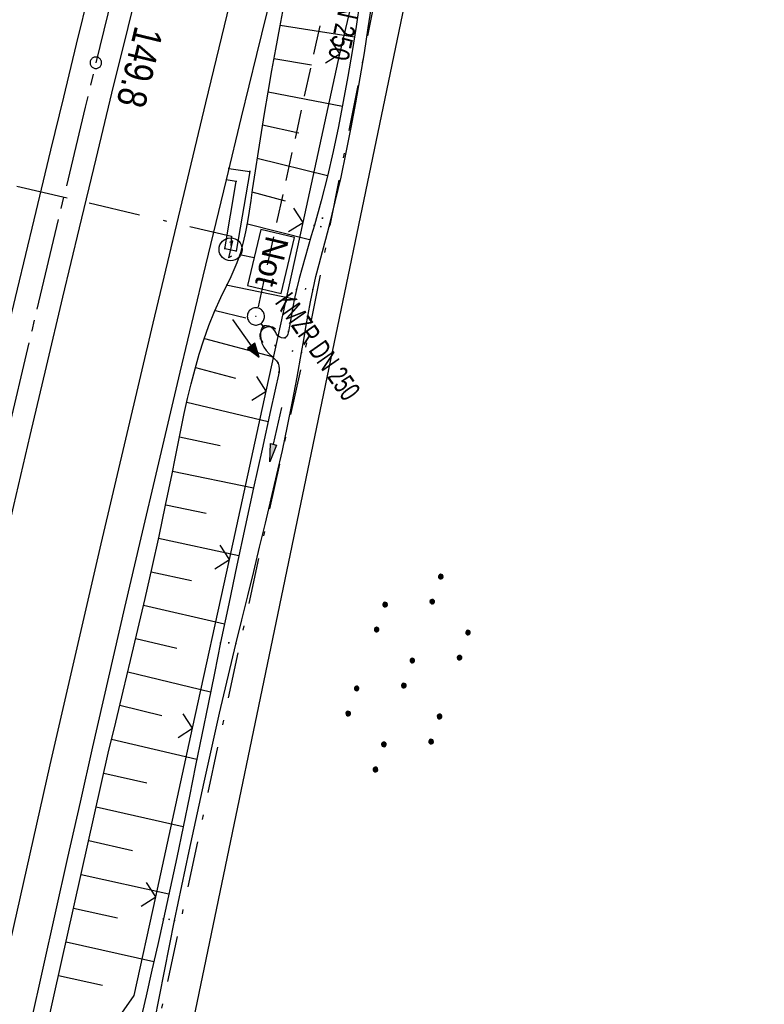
# Model space of a CAD drawing. Extents: x 510526 to 513920, y 467229 to 478797.
# Tile 321 of 467: x 512108 to 512172, y 475235 to 475321. Entities that reach past the tile are written whole.
import ezdxf

# ---------------------------------------------------------------- set-up
doc = ezdxf.new("R2010")
doc.units = 0
doc.header["$LTSCALE"] = 10
doc.header["$MEASUREMENT"] = 0
for name, pattern in [('ACAD_ISO16W100', [73, 15, -6.5, 15, -6.5, 15, -7, 1, -7]), ('ACHSE', [5.5, 4, -0.5, 0.5, -0.5]), ('AUSGEZOGEN', [0]), ('LT00', [0]), ('LT08', [0.42, 0.2, -0.1, 0.02, -0.1]), ('STRICHLINIE2', [0.375, 0.25, -0.125])]:
    doc.linetypes.add(name, pattern=pattern)
doc.layers.get('0').update_dxf_attribs({"linetype": 'LT00'})
for name, color, linetype in [('-AX-020', 250, 'ACHSE'), ('-Halt-Pfeil', 4, 'LT00'), ('-Haltung', 182, 'STRICHLINIE2'), ('-Haltungsbeschriftung', 182, 'LT00'), ('-ST-20-1', 250, 'LT00'), ('BAB-KABEL', 220, 'ACAD_ISO16W100'), ('BAB-NS_SYB', 221, 'Continuous'), ('BAB-NS_TEXT', 221, 'Continuous'), ('DFK_AB_L', 21, 'LT00'), ('DFK_NUTZUNG', 250, 'LT00'), ('PFEIL', 140, 'AUSGEZOGEN'), ('STROM_UNTER', 80, 'LT08'), ('V90_AFBR_BAB', 250, 'LT00'), ('V90_BOESCH', 250, 'LT00'), ('V90_BOSCHUNG', 250, 'LT00'), ('V90_GEHWEG', 250, 'LT00'), ('V90_GRABEN', 250, 'LT00'), ('V90_KA_PRUF', 182, 'LT00'), ('V90_LD_MARK', 250, 'LT00'), ('V90_PK_GR', 1, 'LT00'), ('V90_UK_DURCH', 182, 'LT00'), ('V90_ZAUN', 40, 'LT00')]:
    doc.layers.add(name, color=color, linetype=linetype)
doc.styles.add('Beschrift', font='ARIAL.TTF')
doc.styles.add('Haltungsbeschriftung', font='ARIAL.TTF', dxfattribs={"width": 0.75})

# ---------------------------------------------------------------- blocks, each defined once
blk = doc.blocks.new('SYMB0002')
at = {"color": 0, "linetype": 'ByBlock'}
for points in [[(-0.031395, 0.499013), (-0.093691, 0.491144), (-0.154509, 0.475528), (-0.21289, 0.452414), (-0.267913, 0.422164), (-0.318712, 0.385257), (-0.364484, 0.342274), (-0.404509, 0.293893), (-0.438154, 0.240877), (-0.464888, 0.184062), (-0.484292, 0.124345), (-0.496058, 0.062667), (-0.5, 0)], [(-0.5, 0), (-0.496058, -0.062667), (-0.484292, -0.124345), (-0.464888, -0.184062), (-0.438154, -0.240877), (-0.404509, -0.293893), (-0.364485, -0.342274), (-0.318712, -0.385257), (-0.267914, -0.422164), (-0.21289, -0.452414), (-0.154509, -0.475529), (-0.093691, -0.491144), (-0.031395, -0.499014), (0.031395, -0.499014)], [(0.5, 0), (0.496057, 0.062667), (0.484292, 0.124345), (0.464888, 0.184062), (0.438153, 0.240877), (0.404509, 0.293893), (0.364484, 0.342274), (0.318712, 0.385257), (0.267913, 0.422164), (0.21289, 0.452414), (0.154509, 0.475528), (0.093691, 0.491144), (0.031395, 0.499013), (-0.031395, 0.499013)], [(0.031395, -0.499014), (0.093691, -0.491144), (0.154509, -0.475529), (0.21289, -0.452414), (0.267914, -0.422164), (0.318712, -0.385257), (0.364485, -0.342274), (0.404509, -0.293893), (0.438154, -0.240877), (0.464889, -0.184062), (0.484292, -0.124345), (0.496058, -0.062667), (0.5, 0)]]:
    blk.add_lwpolyline(points, dxfattribs=at)
blk = doc.blocks.new('SYMB0011')
at = {"color": 0, "linetype": 'ByBlock'}
for p, q in [((0.5, 0), (-0.5, 0)), ((0, 0.5), (0, -0.5))]:
    blk.add_line(p, q, dxfattribs=at)
blk = doc.blocks.new('SYMB0003')
at = {"color": 0, "linetype": 'ByBlock'}
for p, q in [((-0.015712, 0), (0.010166, 0.012015)), ((0, -0.021257), (-0.015712, 0)), ((0.010166, 0.012015), (0, -0.021257))]:
    blk.add_line(p, q, dxfattribs=at)
for points in [[(-0.031395, 0.499013), (-0.093691, 0.491144), (-0.154509, 0.475528), (-0.21289, 0.452414), (-0.267913, 0.422164), (-0.318712, 0.385257), (-0.364484, 0.342274), (-0.404509, 0.293893), (-0.438154, 0.240877), (-0.464888, 0.184062), (-0.484292, 0.124345), (-0.496058, 0.062667), (-0.5, 0)], [(-0.5, 0), (-0.496058, -0.062667), (-0.484292, -0.124345), (-0.464888, -0.184062), (-0.438154, -0.240877), (-0.404509, -0.293893), (-0.364485, -0.342274), (-0.318712, -0.385257), (-0.267914, -0.422164), (-0.21289, -0.452414), (-0.154509, -0.475529), (-0.093691, -0.491144), (-0.031395, -0.499014), (0.031395, -0.499014)], [(0.5, 0), (0.496057, 0.062667), (0.484292, 0.124345), (0.464888, 0.184062), (0.438153, 0.240877), (0.404509, 0.293893), (0.364484, 0.342274), (0.318712, 0.385257), (0.267913, 0.422164), (0.21289, 0.452414), (0.154509, 0.475528), (0.093691, 0.491144), (0.031395, 0.499013), (-0.031395, 0.499013)], [(0.031395, -0.499014), (0.093691, -0.491144), (0.154509, -0.475529), (0.21289, -0.452414), (0.267914, -0.422164), (0.318712, -0.385257), (0.364485, -0.342274), (0.404509, -0.293893), (0.438154, -0.240877), (0.464889, -0.184062), (0.484292, -0.124345), (0.496058, -0.062667), (0.5, 0)]]:
    blk.add_lwpolyline(points, dxfattribs=at)
blk = doc.blocks.new('SYMB1107')
at = {"color": 0, "linetype": 'ByBlock'}
for points in [[(-0.2, 0), (-0.196157, 0.039018), (-0.184776, 0.076537), (-0.166294, 0.111114), (-0.141421, 0.141421), (-0.111114, 0.166294), (-0.076537, 0.184776), (-0.039018, 0.196157), (0, 0.2)], [(0, 0.2), (0.039018, 0.196157), (0.076537, 0.184776), (0.111114, 0.166294), (0.141421, 0.141421), (0.166294, 0.111114), (0.184776, 0.076537), (0.196157, 0.039018), (0.2, 0)]]:
    blk.add_lwpolyline(points, dxfattribs=at)
blk = doc.blocks.new('SYMB0024')
at = {"color": 0, "linetype": 'ByBlock'}
for p, q in [((-0.5, 0.5), (0, 0)), ((0, 0), (0.5, 0.5))]:
    blk.add_line(p, q, dxfattribs=at)
blk = doc.blocks.new('NS-SYMB')
at = {"layer": 'BAB-NS_SYB'}
for p, q in [((0.179, 0.071), (0.25, 0)), ((-0.25, 0), (0.25, 0)), ((-0.25, 0), (-0.179, -0.071))]:
    blk.add_line(p, q, dxfattribs=at)
blk.add_circle((0, 0), 0.325, dxfattribs=at)
blk = doc.blocks.new('Pfreil3')
at = {"layer": 'PFEIL'}
blk.add_hatch(color=256, dxfattribs=at).paths.add_polyline_path([(-1.549, 0.273), (-1.549, -0.273), (0, 0)])
for p, q in [((-1.549, 0), (-4.831, 0)), ((-1.549, -0.273), (-1.549, 0.273)), ((-1.549, 0.273), (0, 0)), ((0, 0), (-1.549, -0.273))]:
    blk.add_line(p, q, dxfattribs=at)
blk = doc.blocks.new('SYMB7110')
at = {"color": 0, "linetype": 'ByBlock'}
for p, q in [((-0.515, 0.392919), (-0.515, 0.367081)), ((-0.51, 0.362895), (-0.51, 0.397105)), ((-0.505, 0.399164), (-0.505, 0.360836)), ((-0.5, 0.360204), (-0.5, 0.399796)), ((-0.495, 0.399164), (-0.495, 0.360836)), ((-0.49, 0.362895), (-0.49, 0.397105)), ((-0.485, 0.392919), (-0.485, 0.367081)), ((-0.48, 0.379874), (-0.48, 0.380145)), ((-0.285, 0.392919), (-0.285, 0.367081)), ((-0.28, 0.362895), (-0.28, 0.397105)), ((-0.275, 0.399164), (-0.275, 0.360836)), ((-0.27, 0.360204), (-0.27, 0.399796)), ((-0.265, 0.399164), (-0.265, 0.360836)), ((-0.26, 0.362895), (-0.26, 0.397105)), ((-0.255, 0.392919), (-0.255, 0.367081)), ((-0.25, 0.379874), (-0.25, 0.380146)), ((0.255, 0.392919), (0.255, 0.367081)), ((0.26, 0.362895), (0.26, 0.397105)), ((0.265, 0.399164), (0.265, 0.360836)), ((0.27, 0.360204), (0.27, 0.399796)), ((0.275, 0.399164), (0.275, 0.360836)), ((0.28, 0.362895), (0.28, 0.397105)), ((0.285, 0.392919), (0.285, 0.367081)), ((0.29, 0.379874), (0.29, 0.380145)), ((0.485, 0.392919), (0.485, 0.367081)), ((0.49, 0.362895), (0.49, 0.397105)), ((0.495, 0.399164), (0.495, 0.360836)), ((0.5, 0.360204), (0.5, 0.399796)), ((0.505, 0.399164), (0.505, 0.360836)), ((0.51, 0.362895), (0.51, 0.397105)), ((0.515, 0.392919), (0.515, 0.367081)), ((0.52, 0.379874), (0.52, 0.380146)), ((-0.9, 0.012919), (-0.9, -0.012919)), ((-0.895, -0.017106), (-0.895, 0.017105)), ((-0.89, 0.019164), (-0.89, -0.019164)), ((-0.885, -0.019797), (-0.885, 0.019796)), ((-0.88, 0.019164), (-0.88, -0.019164)), ((-0.875, -0.017106), (-0.875, 0.017105)), ((-0.87, 0.012919), (-0.87, -0.012919)), ((-0.865, -0.000126), (-0.865, 0.000145)), ((-0.67, 0.012919), (-0.67, -0.012919)), ((-0.665, -0.017106), (-0.665, 0.017105)), ((-0.66, 0.019164), (-0.66, -0.019164)), ((-0.655, -0.019797), (-0.655, 0.019796)), ((-0.65, 0.019164), (-0.65, -0.019164)), ((-0.645, -0.017106), (-0.645, 0.017105)), ((-0.64, 0.012919), (-0.64, -0.012919)), ((-0.635, -0.000126), (-0.635, 0.000145)), ((-0.13, 0.012919), (-0.13, -0.012919)), ((-0.125, -0.017105), (-0.125, 0.017105)), ((-0.12, 0.019164), (-0.12, -0.019164)), ((-0.115, -0.019796), (-0.115, 0.019796)), ((-0.11, 0.019164), (-0.11, -0.019164)), ((-0.105, -0.017105), (-0.105, 0.017105)), ((-0.1, 0.012919), (-0.1, -0.012919)), ((-0.095, -0.000126), (-0.095, 0.000146)), ((0.1, 0.012919), (0.1, -0.012919)), ((0.105, -0.017105), (0.105, 0.017105)), ((0.11, 0.019164), (0.11, -0.019164)), ((0.115, -0.019796), (0.115, 0.019796)), ((0.12, 0.019164), (0.12, -0.019164)), ((0.125, -0.017105), (0.125, 0.017105)), ((0.13, 0.012919), (0.13, -0.012919)), ((0.135, -0.000126), (0.135, 0.000146)), ((0.64, 0.012919), (0.64, -0.012919)), ((0.645, -0.017105), (0.645, 0.017105)), ((0.65, 0.019164), (0.65, -0.019164)), ((0.655, -0.019796), (0.655, 0.019796)), ((0.66, 0.019164), (0.66, -0.019164)), ((0.665, -0.017105), (0.665, 0.017105)), ((0.67, 0.012919), (0.67, -0.012919)), ((0.675, -0.000126), (0.675, 0.000146)), ((0.87, 0.012919), (0.87, -0.012919)), ((0.875, -0.017105), (0.875, 0.017105)), ((0.88, 0.019164), (0.88, -0.019164)), ((0.885, -0.019796), (0.885, 0.019796)), ((0.89, 0.019164), (0.89, -0.019164)), ((0.895, -0.017105), (0.895, 0.017105)), ((0.9, 0.012919), (0.9, -0.012919)), ((0.905, -0.000126), (0.905, 0.000146)), ((-0.515, -0.367081), (-0.515, -0.392919)), ((-0.51, -0.397105), (-0.51, -0.362895)), ((-0.505, -0.360836), (-0.505, -0.399164)), ((-0.5, -0.399796), (-0.5, -0.360204)), ((-0.495, -0.360836), (-0.495, -0.399164)), ((-0.49, -0.397106), (-0.49, -0.362895)), ((-0.485, -0.367081), (-0.485, -0.392919)), ((-0.48, -0.380126), (-0.48, -0.379855)), ((-0.285, -0.367081), (-0.285, -0.392919)), ((-0.28, -0.397105), (-0.28, -0.362895)), ((-0.275, -0.360836), (-0.275, -0.399164)), ((-0.27, -0.399796), (-0.27, -0.360204)), ((-0.265, -0.360836), (-0.265, -0.399164)), ((-0.26, -0.397105), (-0.26, -0.362895)), ((-0.255, -0.367081), (-0.255, -0.392919)), ((-0.25, -0.380126), (-0.25, -0.379855)), ((0.255, -0.367081), (0.255, -0.392919)), ((0.26, -0.397105), (0.26, -0.362895)), ((0.265, -0.360836), (0.265, -0.399164)), ((0.27, -0.399796), (0.27, -0.360204)), ((0.275, -0.360836), (0.275, -0.399164)), ((0.28, -0.397105), (0.28, -0.362895)), ((0.285, -0.367081), (0.285, -0.392919)), ((0.29, -0.380126), (0.29, -0.379855)), ((0.485, -0.367081), (0.485, -0.392919)), ((0.49, -0.397105), (0.49, -0.362895)), ((0.495, -0.360836), (0.495, -0.399164)), ((0.5, -0.399796), (0.5, -0.360204)), ((0.505, -0.360836), (0.505, -0.399164)), ((0.51, -0.397105), (0.51, -0.362895)), ((0.515, -0.367081), (0.515, -0.392919)), ((0.52, -0.380126), (0.52, -0.379855))]:
    blk.add_line(p, q, dxfattribs=at)
for points in [[(-0.48, 0.38), (-0.481981, 0.388678), (-0.48753, 0.395637), (-0.49555, 0.399499), (-0.50445, 0.399499), (-0.51247, 0.395637), (-0.518019, 0.388678), (-0.52, 0.38), (-0.518019, 0.371322), (-0.51247, 0.364363), (-0.50445, 0.360501), (-0.49555, 0.360501), (-0.48753, 0.364363), (-0.481981, 0.371322), (-0.48, 0.38)], [(-0.25, 0.38), (-0.251981, 0.388678), (-0.25753, 0.395637), (-0.26555, 0.399499), (-0.27445, 0.399499), (-0.28247, 0.395637), (-0.288019, 0.388678), (-0.29, 0.38), (-0.288019, 0.371322), (-0.28247, 0.364363), (-0.27445, 0.360501), (-0.26555, 0.360501), (-0.25753, 0.364363), (-0.251981, 0.371322), (-0.25, 0.38)], [(0.29, 0.38), (0.288019, 0.388678), (0.28247, 0.395637), (0.27445, 0.399499), (0.26555, 0.399499), (0.25753, 0.395637), (0.251981, 0.388678), (0.25, 0.38), (0.251981, 0.371322), (0.25753, 0.364363), (0.26555, 0.360501), (0.27445, 0.360501), (0.28247, 0.364363), (0.288019, 0.371322), (0.29, 0.38)], [(0.52, 0.38), (0.518019, 0.388678), (0.51247, 0.395637), (0.50445, 0.399499), (0.495549, 0.399499), (0.48753, 0.395637), (0.481981, 0.388678), (0.48, 0.38), (0.481981, 0.371322), (0.48753, 0.364363), (0.495549, 0.360501), (0.50445, 0.360501), (0.51247, 0.364363), (0.518019, 0.371322), (0.52, 0.38)], [(-0.865, 0), (-0.866981, 0.008678), (-0.87253, 0.015637), (-0.88055, 0.019498), (-0.88945, 0.019498), (-0.89747, 0.015637), (-0.903019, 0.008678), (-0.905, 0)], [(-0.905, 0), (-0.903019, -0.008678), (-0.89747, -0.015637), (-0.88945, -0.019499), (-0.88055, -0.019499), (-0.87253, -0.015637), (-0.866981, -0.008678), (-0.865, 0)], [(-0.635, 0), (-0.636981, 0.008678), (-0.64253, 0.015637), (-0.65055, 0.019498), (-0.65945, 0.019498), (-0.66747, 0.015637), (-0.673019, 0.008678), (-0.675, 0)], [(-0.675, 0), (-0.673019, -0.008678), (-0.66747, -0.015637), (-0.65945, -0.019499), (-0.65055, -0.019499), (-0.64253, -0.015637), (-0.636981, -0.008678), (-0.635, 0)], [(-0.095, 0), (-0.096981, 0.008678), (-0.10253, 0.015637), (-0.11055, 0.019499), (-0.11945, 0.019499), (-0.12747, 0.015637), (-0.133019, 0.008678), (-0.135, 0)], [(-0.135, 0), (-0.133019, -0.008678), (-0.12747, -0.015637), (-0.11945, -0.019499), (-0.11055, -0.019499), (-0.10253, -0.015637), (-0.096981, -0.008678), (-0.095, 0)], [(0.135, 0), (0.133019, 0.008678), (0.12747, 0.015637), (0.11945, 0.019499), (0.11055, 0.019499), (0.10253, 0.015637), (0.096981, 0.008678), (0.095, 0)], [(0.095, 0), (0.096981, -0.008678), (0.10253, -0.015637), (0.11055, -0.019499), (0.11945, -0.019499), (0.12747, -0.015637), (0.133019, -0.008678), (0.135, 0)], [(0.675, 0), (0.673019, 0.008678), (0.66747, 0.015637), (0.65945, 0.019499), (0.65055, 0.019499), (0.64253, 0.015637), (0.636981, 0.008678), (0.635, 0)], [(0.635, 0), (0.636981, -0.008678), (0.64253, -0.015637), (0.65055, -0.019499), (0.65945, -0.019499), (0.66747, -0.015637), (0.673019, -0.008678), (0.675, 0)], [(0.905, 0), (0.903019, 0.008678), (0.89747, 0.015637), (0.88945, 0.019499), (0.88055, 0.019499), (0.87253, 0.015637), (0.866981, 0.008678), (0.865, 0)], [(0.865, 0), (0.866981, -0.008678), (0.87253, -0.015637), (0.88055, -0.019499), (0.88945, -0.019499), (0.89747, -0.015637), (0.903019, -0.008678), (0.905, 0)], [(-0.48, -0.38), (-0.481981, -0.371322), (-0.48753, -0.364363), (-0.49555, -0.360501), (-0.50445, -0.360501), (-0.51247, -0.364363), (-0.518019, -0.371322), (-0.52, -0.38), (-0.518019, -0.388678), (-0.51247, -0.395637), (-0.50445, -0.399499), (-0.49555, -0.399499), (-0.48753, -0.395637), (-0.481981, -0.388678), (-0.48, -0.38)], [(-0.25, -0.38), (-0.251981, -0.371322), (-0.25753, -0.364363), (-0.26555, -0.360501), (-0.27445, -0.360501), (-0.28247, -0.364363), (-0.288019, -0.371322), (-0.29, -0.38), (-0.288019, -0.388678), (-0.28247, -0.395637), (-0.27445, -0.399499), (-0.26555, -0.399499), (-0.25753, -0.395637), (-0.251981, -0.388678), (-0.25, -0.38)], [(0.29, -0.38), (0.288019, -0.371322), (0.28247, -0.364363), (0.27445, -0.360501), (0.26555, -0.360501), (0.25753, -0.364363), (0.251981, -0.371322), (0.25, -0.38), (0.251981, -0.388678), (0.25753, -0.395637), (0.26555, -0.399499), (0.27445, -0.399499), (0.28247, -0.395637), (0.288019, -0.388678), (0.29, -0.38)], [(0.52, -0.38), (0.518019, -0.371322), (0.51247, -0.364363), (0.50445, -0.360501), (0.495549, -0.360501), (0.48753, -0.364363), (0.481981, -0.371322), (0.48, -0.38), (0.481981, -0.388678), (0.48753, -0.395637), (0.495549, -0.399499), (0.50445, -0.399499), (0.51247, -0.395637), (0.518019, -0.388678), (0.52, -0.38)]]:
    blk.add_lwpolyline(points, dxfattribs=at)
blk = doc.blocks.new('SYMB0070')
at = {"color": 0, "linetype": 'ByBlock'}
for p, q in [((-0.5, 0), (0.2, 0)), ((0.5, 0), (0.2, 0.1)), ((0.2, 0.1), (0.2, 0)), ((0.468, 0), (0.21, 0.086)), ((0.21, 0.086), (0.21, -0.086)), ((0.21, -0.086), (0.468, 0)), ((0.22, -0.072), (0.437, 0)), ((0.23, -0.058), (0.405, 0)), ((0.24, -0.045), (0.374, 0)), ((0.342, 0), (0.25, 0.031)), ((0.25, 0.031), (0.25, -0.031)), ((0.25, -0.031), (0.342, 0)), ((0.26, -0.017), (0.31, 0)), ((0.27, -0.003), (0.279, 0))]:
    blk.add_line(p, q, dxfattribs=at)
for points in [[(0.2, 0), (0.2, -0.1), (0.5, 0)], [(0.437, 0), (0.22, 0.072), (0.22, -0.072)], [(0.405, 0), (0.23, 0.058), (0.23, -0.058)], [(0.374, 0), (0.24, 0.045), (0.24, -0.045)], [(0.31, 0), (0.26, 0.017), (0.26, -0.017)], [(0.279, 0), (0.27, 0.003), (0.27, -0.003)]]:
    blk.add_lwpolyline(points, dxfattribs=at)

msp = doc.modelspace()

# ---------------------------------------------------------------- linework, layer by layer
at = {"layer": '-AX-020', "ltscale": 0.2, "flags": 128}
msp.add_lwpolyline([(513881.716, 478796.972), (513877.87, 478787.354), (513870.367, 478768.801), (513862.788, 478750.278), (513855.137, 478731.786), (513847.411, 478713.324), (513839.611, 478694.893), (513831.738, 478676.494), (513823.791, 478658.127), (513815.771, 478639.791), (513807.678, 478621.487), (513799.512, 478603.216), (513791.272, 478584.978), (513782.96, 478566.773), (513774.576, 478548.601), (513766.118, 478530.463), (513757.588, 478512.359), (513748.986, 478494.289), (513740.312, 478476.254), (513731.565, 478458.253), (513722.747, 478440.287), (513713.857, 478422.357), (513704.896, 478404.463), (513695.863, 478386.605), (513686.758, 478368.782), (513677.583, 478350.997), (513668.336, 478333.248), (513659.019, 478315.536), (513649.63, 478297.862), (513640.172, 478280.225), (513630.643, 478262.626), (513621.043, 478245.066), (513611.374, 478227.544), (513601.634, 478210.061), (513591.825, 478192.617), (513586.745, 478183.647), (513576.83, 478166.262), (513566.848, 478148.917), (513556.8, 478131.609), (513546.688, 478114.338), (513536.514, 478097.104), (513526.28, 478079.906), (513515.988, 478062.743), (513505.638, 478045.613), (513495.234, 478028.517), (513484.778, 478011.453), (513474.27, 477994.421), (513463.712, 477977.419), (513453.108, 477960.447), (513442.457, 477943.503), (513431.762, 477926.587), (513421.026, 477909.698), (513410.248, 477892.835), (513399.432, 477875.997), (513388.579, 477859.182), (513377.691, 477842.39), (513366.769, 477825.62), (513355.815, 477808.871), (513344.831, 477792.142), (513333.819, 477775.431), (513322.78, 477758.738), (513311.715, 477742.062), (513300.628, 477725.401), (513289.519, 477708.754), (513278.389, 477692.121), (513267.242, 477675.5), (513256.078, 477658.891), (513244.899, 477642.291), (513233.706, 477625.7), (513222.502, 477609.117), (513211.288, 477592.542), (513200.066, 477575.971), (513188.837, 477559.405), (513177.603, 477542.843), (513166.366, 477526.282), (513154.797, 477509.239), (513142.496, 477491.114), (513130.197, 477472.988), (513117.902, 477454.859), (513105.613, 477436.726), (513093.333, 477418.587), (513081.064, 477400.44), (513068.808, 477382.285), (513056.567, 477364.119), (513044.344, 477345.942), (513032.141, 477327.752), (513019.958, 477309.547), (513007.8, 477291.325), (512995.668, 477273.087), (512983.565, 477254.83), (512971.492, 477236.552), (512959.452, 477218.253), (512947.447, 477199.931), (512935.479, 477181.584), (512923.551, 477163.212), (512911.665, 477144.812), (512899.822, 477126.385), (512888.026, 477107.927), (512876.279, 477089.439), (512864.582, 477070.918), (512852.939, 477052.364), (512841.352, 477033.775), (512829.822, 477015.15), (512818.352, 476996.488), (512806.945, 476977.787), (512795.603, 476959.048), (512789.644, 476949.141), (512778.405, 476930.339), (512767.236, 476911.496), (512756.135, 476892.613), (512745.103, 476873.688), (512734.14, 476854.724), (512723.246, 476835.72), (512712.422, 476816.676), (512701.668, 476797.593), (512690.983, 476778.471), (512680.369, 476759.309), (512669.824, 476740.11), (512659.35, 476720.871), (512648.946, 476701.595), (512638.612, 476682.281), (512628.349, 476662.929), (512618.157, 476643.54), (512608.036, 476624.113), (512597.985, 476604.65), (512588.006, 476585.15), (512578.098, 476565.614), (512568.261, 476546.042), (512558.497, 476526.434), (512548.803, 476506.791), (512539.182, 476487.112), (512529.632, 476467.399), (512520.155, 476447.65), (512510.749, 476427.867), (512501.416, 476408.05), (512492.156, 476388.199), (512482.968, 476368.314), (512473.852, 476348.396), (512464.81, 476328.445), (512455.84, 476308.46), (512446.944, 476288.443), (512438.12, 476268.394), (512429.37, 476248.313), (512420.694, 476228.2), (512412.09, 476208.055), (512403.561, 476187.879), (512395.105, 476167.672), (512386.723, 476147.434), (512378.415, 476127.166), (512370.181, 476106.867), (512362.021, 476086.539), (512353.936, 476066.181), (512345.925, 476045.794), (512337.988, 476025.377), (512330.127, 476004.932), (512322.339, 475984.458), (512314.627, 475963.955), (512306.989, 475943.425), (512299.427, 475922.867), (512291.94, 475902.281), (512284.528, 475881.669), (512277.191, 475861.029), (512269.93, 475840.362), (512262.744, 475819.67), (512255.634, 475798.951), (512248.599, 475778.206), (512241.641, 475757.436), (512234.758, 475736.641), (512227.951, 475715.82), (512221.221, 475694.975), (512214.566, 475674.105), (512207.988, 475653.211), (512201.487, 475632.294), (512200.128, 475627.887), (512194.281, 475608.791), (512188.5, 475589.674), (512182.785, 475570.538), (512177.137, 475551.381), (512171.56, 475532.204), (512166.053, 475513.007), (512160.618, 475493.788), (512155.257, 475474.55), (512149.971, 475455.29), (512148.09, 475448.361), (512142.908, 475429.074), (512137.804, 475409.765), (512132.778, 475390.436), (512127.829, 475371.088), (512122.957, 475351.719), (512118.163, 475332.332), (512113.447, 475312.925), (512108.808, 475293.499), (512104.247, 475274.055), (512099.765, 475254.593), (512095.36, 475235.113), (512091.033, 475215.616), (512086.785, 475196.101), (512082.614, 475176.57), (512078.522, 475157.022), (512074.508, 475137.458), (512070.573, 475117.878), (512066.716, 475098.282), (512063.238, 475080.246), (512059.532, 475060.621), (512055.901, 475040.983), (512052.344, 475021.33), (512048.857, 475001.665), (512045.438, 474981.988), (512042.084, 474962.3), (512038.794, 474942.602), (512035.562, 474922.893), (512032.388, 474903.175), (512029.269, 474883.449), (512026.201, 474863.714), (512023.183, 474843.972), (512020.21, 474824.222), (512017.282, 474804.467), (512014.394, 474784.705), (512011.544, 474764.937), (512008.73, 474745.165), (512005.949, 474725.388), (512003.198, 474705.607), (512000.474, 474685.821), (511997.775, 474666.033), (511995.098, 474646.242), (511992.439, 474626.448), (511989.798, 474606.651), (511987.169, 474586.854), (511984.552, 474567.054), (511981.943, 474547.253), (511979.34, 474527.452), (511976.744, 474507.689), (511975.127, 474495.377), (511973.477, 474482.815), (511971.825, 474470.254), (511970.169, 474457.693), (511968.506, 474445.133), (511966.835, 474432.574), (511965.154, 474420.016), (511963.46, 474407.46), (511961.752, 474394.906), (511960.027, 474382.355), (511958.283, 474369.806), (511956.518, 474357.259), (511954.73, 474344.717), (511952.918, 474332.177), (511951.078, 474319.642), (511949.209, 474307.111), (511947.309, 474294.584), (511945.376, 474282.063), (511943.407, 474269.547), (511941.4, 474257.038), (511939.355, 474244.534), (511937.267, 474232.038), (511935.137, 474219.549), (511932.96, 474207.067), (511930.736, 474194.594), (511928.462, 474182.131), (511926.136, 474169.676), (511923.757, 474157.232), (511921.321, 474144.799), (511918.829, 474132.377), (511916.276, 474119.967), (511913.661, 474107.57), (511910.982, 474095.187), (511908.238, 474082.818), (511905.425, 474070.464), (511902.544, 474058.127), (511899.59, 474045.806), (511896.562, 474033.504), (511893.47, 474021.261), (511890.29, 474008.997), (511887.033, 473996.753), (511883.699, 473984.53), (511880.287, 473972.328), (511876.798, 473960.148), (511873.233, 473947.991), (511869.591, 473935.856), (511865.873, 473923.745), (511862.077, 473911.656), (511858.206, 473899.593), (511854.259, 473887.554), (511850.236, 473875.54), (511846.136, 473863.552), (511841.962, 473851.59), (511837.711, 473839.654), (511833.386, 473827.746), (511828.985, 473815.865), (511824.51, 473804.012), (511819.96, 473792.188), (511815.335, 473780.392), (511810.636, 473768.626), (511805.863, 473756.89), (511801.015, 473745.185), (511796.094, 473733.51), (511791.099, 473721.866), (511786.031, 473710.255), (511780.889, 473698.675), (511775.675, 473687.128), (511770.388, 473675.615), (511765.028, 473664.135), (511759.596, 473652.689), (511754.091, 473641.278), (511748.515, 473629.901), (511742.867, 473618.56), (511737.147, 473607.255), (511731.356, 473595.986), (511725.494, 473584.754), (511719.562, 473573.559), (511713.558, 473562.402), (511707.485, 473551.283), (511701.341, 473540.203), (511695.128, 473529.162), (511688.845, 473518.159), (511682.492, 473507.198), (511676.07, 473496.276), (511669.58, 473485.395), (511663.021, 473474.555), (511656.394, 473463.757), (511649.699, 473453.001), (511642.935, 473442.288), (511636.105, 473431.617), (511629.207, 473420.99), (511622.242, 473410.406), (511615.211, 473399.867), (511608.113, 473389.372), (511600.949, 473378.922), (511593.719, 473368.518), (511586.423, 473358.16), (511579.062, 473347.848), (511571.637, 473337.582), (511564.147, 473327.364), (511556.592, 473317.193), (511548.973, 473307.07), (511541.291, 473296.996), (511533.545, 473286.969), (511525.735, 473276.993), (511517.863, 473267.066), (511509.929, 473257.188), (511501.932, 473247.361), (511493.873, 473237.584), (511485.753, 473227.859), (511477.572, 473218.186), (511475.548, 473215.811), (511467.291, 473206.202), (511458.976, 473196.642), (511450.605, 473187.132), (511442.182, 473177.667), (511433.709, 473168.249), (511425.188, 473158.872), (511416.622, 473149.537), (511408.014, 473140.241), (511399.365, 473130.982), (511390.679, 473121.758), (511381.958, 473112.568), (511373.205, 473103.409), (511364.421, 473094.278), (511355.61, 473085.175), (511346.772, 473076.096), (511337.912, 473067.039), (511329.031, 473058.003), (511320.132, 473048.986), (511311.216, 473039.984), (511302.286, 473030.997), (511293.345, 473022.02), (511284.394, 473013.053), (511275.436, 473004.094), (511266.473, 472995.139), (511255.909, 472984.591), (511236.789, 472965.502), (511230.177, 472958.9), (511223.567, 472952.294), (511216.964, 472945.683), (511210.368, 472939.063), (511203.785, 472932.433), (511197.215, 472925.788), (511190.663, 472919.125), (511184.131, 472912.443), (511177.622, 472905.739), (511171.139, 472899.01), (511164.685, 472892.252), (511158.263, 472885.464), (511151.877, 472878.643), (511145.529, 472871.786), (511139.222, 472864.891), (511132.96, 472857.955), (511126.746, 472850.976), (511120.583, 472843.952), (511114.476, 472836.881), (511109.32, 472830.82), (511103.322, 472823.655), (511097.386, 472816.438), (511091.511, 472809.171), (511085.699, 472801.854), (511079.95, 472794.488), (511074.265, 472787.072), (511068.642, 472779.609), (511063.084, 472772.097), (511057.591, 472764.538), (511052.162, 472756.933), (511046.799, 472749.281), (511041.501, 472741.584), (511036.27, 472733.841), (511031.105, 472726.054), (511026.007, 472718.223), (511020.976, 472710.349), (511016.012, 472702.431), (511011.117, 472694.472), (511006.29, 472686.471), (511001.532, 472678.429), (510996.842, 472670.347), (510992.223, 472662.225), (510987.672, 472654.063), (510983.192, 472645.863), (510978.782, 472637.625), (510974.443, 472629.349), (510970.175, 472621.036), (510965.978, 472612.687), (510961.853, 472604.303), (510957.799, 472595.883), (510953.818, 472587.43), (510949.91, 472578.942), (510946.074, 472570.422), (510942.311, 472561.868), (510938.622, 472553.283), (510935.007, 472544.666), (510931.465, 472536.02), (510927.997, 472527.343), (510924.604, 472518.636), (510921.286, 472509.901), (510918.042, 472501.138), (510914.874, 472492.347), (510911.781, 472483.529), (510908.763, 472474.686), (510905.821, 472465.817), (510902.956, 472456.923), (510900.166, 472448.004), (510897.454, 472439.062), (510894.817, 472430.098), (510892.258, 472421.111), (510889.776, 472412.102), (510887.37, 472403.073), (510885.043, 472394.023), (510882.792, 472384.954), (510880.62, 472375.866), (510878.525, 472366.759), (510876.509, 472357.635), (510874.57, 472348.494), (510872.71, 472339.337), (510870.929, 472330.164), (510869.226, 472320.976), (510867.602, 472311.774), (510866.056, 472302.558), (510864.59, 472293.33), (510863.202, 472284.089), (510861.894, 472274.837), (510860.665, 472265.574), (510859.516, 472256.301), (510858.445, 472247.018), (510857.455, 472237.726), (510856.544, 472228.427), (510855.712, 472219.119), (510854.96, 472209.806), (510854.288, 472200.485), (510853.696, 472191.159), (510853.184, 472181.829), (510852.752, 472172.495), (510852.399, 472163.157), (510852.127, 472153.817), (510851.934, 472144.475), (510851.822, 472135.131), (510851.789, 472125.787), (510851.836, 472116.443), (510851.964, 472107.1), (510852.009, 472104.711), (510852.237, 472095.37), (510852.543, 472086.03), (510852.927, 472076.694), (510853.387, 472067.361), (510853.922, 472058.032), (510854.53, 472048.707), (510855.21, 472039.388), (510855.961, 472030.074), (510856.782, 472020.766), (510857.671, 472011.464), (510858.627, 472002.169), (510859.649, 471992.88), (510860.734, 471983.599), (510861.883, 471974.326), (510863.094, 471965.06), (510864.364, 471955.802), (510865.694, 471946.554), (510867.082, 471937.313), (510868.525, 471928.081), (510870.024, 471918.857), (510871.577, 471909.643), (510873.182, 471900.438), (510874.839, 471891.241), (510876.545, 471882.054), (510878.3, 471872.876), (510880.102, 471863.708), (510881.95, 471854.548), (510883.842, 471845.397), (510885.778, 471836.255), (510887.756, 471827.123), (510889.775, 471817.999), (510891.834, 471808.885), (510893.93, 471799.779), (510896.064, 471790.681), (510898.233, 471781.592), (510900.437, 471772.511), (510902.673, 471763.439), (510904.942, 471754.374), (510907.241, 471745.317), (510909.57, 471736.267), (510911.926, 471727.225), (510914.31, 471718.19), (510916.719, 471709.161), (510919.152, 471700.139), (510921.608, 471691.124), (510924.087, 471682.114), (510926.585, 471673.11), (510929.104, 471664.112), (510931.64, 471655.118), (510934.193, 471646.129), (510936.762, 471637.145), (510939.345, 471628.165), (510941.941, 471619.188), (510944.55, 471610.216), (510947.169, 471601.246), (510949.797, 471592.279), (510952.434, 471583.314), (510955.078, 471574.352), (510957.727, 471565.391), (510960.382, 471556.431), (510963.039, 471547.473), (510967.703, 471531.767), (510970.248, 471523.199), (510975.26, 471506.323), (510980.27, 471489.445), (510985.273, 471472.566), (510990.267, 471455.684), (510995.248, 471438.798), (511000.214, 471421.908), (511005.162, 471405.012), (511010.087, 471388.11), (511014.988, 471371.201), (511019.861, 471354.283), (511024.703, 471337.357), (511029.511, 471320.421), (511034.281, 471303.475), (511039.011, 471286.517), (511043.698, 471269.547), (511048.338, 471252.564), (511052.928, 471235.568), (511057.465, 471218.557), (511061.945, 471201.532), (511066.367, 471184.491), (511070.726, 471167.434), (511075.019, 471150.36), (511079.243, 471133.269), (511083.395, 471116.16), (511086.572, 471102.843), (511090.589, 471085.702), (511094.527, 471068.543), (511098.388, 471051.366), (511102.17, 471034.172), (511105.875, 471016.961), (511109.501, 470999.734), (511113.048, 470982.489), (511116.518, 470965.23), (511119.908, 470947.954), (511123.221, 470930.663), (511126.454, 470913.357), (511129.609, 470896.037), (511132.686, 470878.703), (511135.683, 470861.354), (511138.602, 470843.993), (511141.441, 470826.619), (511144.202, 470809.231), (511146.884, 470791.831), (511149.487, 470774.42), (511152.01, 470756.996), (511154.454, 470739.562), (511156.819, 470722.116), (511159.105, 470704.66), (511161.311, 470687.193), (511163.438, 470669.717), (511165.485, 470652.232), (511165.638, 470650.897), (511167.873, 470631.022), (511170.027, 470611.138), (511172.103, 470591.246), (511174.098, 470571.346), (511176.014, 470551.438), (511177.851, 470531.523), (511179.526, 470512.546), (511180.884, 470496.345), (511182.163, 470480.137), (511183.363, 470463.922), (511184.482, 470447.702), (511185.522, 470431.478), (511186.482, 470415.247), (511187.362, 470399.013), (511188.162, 470382.774), (511188.882, 470366.532), (511189.522, 470350.286), (511190.082, 470334.037), (511190.563, 470317.786), (511190.963, 470301.532), (511191.284, 470285.277), (511191.524, 470269.02), (511191.684, 470252.763), (511191.765, 470236.505), (511191.765, 470220.247), (511191.686, 470203.988), (511191.526, 470187.731), (511191.287, 470171.474), (511191.243, 470169.007), (511190.912, 470152.752), (511190.504, 470136.499), (511190.023, 470120.247), (511189.472, 470103.998), (511188.854, 470087.752), (511188.173, 470071.508), (511187.432, 470055.266), (511186.634, 470039.027), (511185.783, 470022.791), (511184.882, 470006.558), (511183.935, 469990.327), (511182.944, 469974.099), (511181.913, 469957.873), (511180.846, 469941.65), (511179.745, 469925.429), (511178.614, 469909.21), (511177.457, 469892.993), (511176.276, 469876.777), (511175.075, 469860.563), (511173.858, 469844.35), (511172.627, 469828.139), (511171.386, 469811.927), (511170.138, 469795.717), (511168.847, 469778.991), (511030.959, 467993.348), (511029.419, 467973.407), (511027.883, 467953.466), (511026.353, 467933.525), (511024.832, 467913.582), (511023.323, 467893.64), (511021.828, 467873.695), (511020.353, 467853.75), (511018.898, 467833.804), (511017.467, 467813.855), (511016.063, 467793.903), (511014.69, 467773.951), (511013.35, 467753.995), (511012.046, 467734.038), (511010.782, 467714.078), (511009.56, 467694.116), (511008.383, 467674.151), (511007.254, 467654.183), (511006.177, 467634.211), (511005.154, 467614.237), (511004.188, 467594.261), (511003.284, 467574.281), (511002.442, 467554.299), (511001.667, 467534.314), (511000.962, 467514.327), (511000.329, 467494.336), (510999.772, 467474.345), (510999.556, 467465.709), (510999.112, 467445.714), (510998.747, 467425.717), (510998.463, 467405.719), (510998.259, 467385.719), (510998.135, 467365.72), (510998.091, 467345.72), (510998.127, 467325.72), (510998.243, 467305.721), (510998.439, 467285.721), (510998.715, 467265.723), (510999.071, 467245.726), (510999.432, 467229.156)], dxfattribs=at)
at = {"layer": '-Haltung'}
for p, q in [((512140.251, 475349.295), (512128.442, 475295.481)), ((512128.712, 475294.135), (512129.024, 475293.691))]:
    msp.add_line(p, q, dxfattribs=at)
at = {"layer": 'BAB-KABEL', "ltscale": 0.03, "flags": 128}
msp.add_lwpolyline([(512084.182, 475320.513), (512096.868, 475308.576), (512126.158, 475301.712), (512126.08, 475300.576)], dxfattribs=at)
at = {"layer": 'BAB-NS_TEXT', "linetype": 'Continuous', "flags": 128}
msp.add_lwpolyline([(512128.708, 475302.29), (512127.563, 475297.435), (512130.484, 475296.746), (512131.628, 475301.602)], close=True, dxfattribs=at)
at = {"layer": 'DFK_AB_L'}
msp.add_line((512122.223, 475230.474), (512155.008, 475388.436), dxfattribs=at)
at = {"layer": 'STROM_UNTER', "ltscale": 2, "flags": 128}
msp.add_lwpolyline([(512425.566, 476631.367), (512437.568, 476627.069), (512462.36, 476621.639), (512488.397, 476620.056), (512514.963, 476619.685), (512531.492, 476614.934), (512555.83, 476596.384), (512560.199, 476594.104), (512561.726, 476591.706), (512561.726, 476589.65), (512557.8, 476581.036), (512551.496, 476566.634), (512527.76, 476517.356), (512511.673, 476485.042), (512454.05, 476363.137), (512441.892, 476337.518), (512422.539, 476294.305), (512409.881, 476265.147), (512403.866, 476251.367), (512398.739, 476239.701), (512387.194, 476212.416), (512377.329, 476188.659), (512363.534, 476155.453), (512355.322, 476135.553), (512344.463, 476108.791), (512339.243, 476095.976), (512321.539, 476050.791), (512313.701, 476028.7), (512300.89, 475996.826), (512277.431, 475933.712), (512263.448, 475896.168), (512257.639, 475879.287), (512247.911, 475851.33), (512241.343, 475831.491), (512239.156, 475825.047), (512227.449, 475790.801), (512213.665, 475750.663), (512199.436, 475707.54), (512188.929, 475674.396), (512180.505, 475646.828), (512162.536, 475589.792), (512151.757, 475558.716), (512137.695, 475518.747), (512131.717, 475500.22), (512119.513, 475452.408), (512108.254, 475409.728), (512106.832, 475395.449), (512107.814, 475394.606), (512150.786, 475384.784), (512144.819, 475356.69), (512142.979, 475347.859), (512139.296, 475325.782), (512132.852, 475293.334), (512126.777, 475265.838), (512120.332, 475235.666), (512113.671, 475209.544), (512106.122, 475164.837), (512104.349, 475154.734), (512105.116, 475150.589), (512104.349, 475148.67), (512102.888, 475146.596), (512101.043, 475141.64), (512098.199, 475130.815), (512095.203, 475118.644), (512090.741, 475098.487), (512085.707, 475073.498), (512081.403, 475052.23), (512080.326, 475046.855), (512078.638, 475037.95), (512074.323, 475010.387), (512069.407, 474980.908), (512067.561, 474975.994), (512066.334, 474971.081), (512066.947, 474967.167), (512068.485, 474962.406), (512066.642, 474951.045), (512063.569, 474933.695), (512052.451, 474857.206), (512052.451, 474849.644), (512058.506, 474848.348), (512061.34, 474851.675), (512064.368, 474849.887), (512063.634, 474848.374), (512063.051, 474848.726)], dxfattribs=at)
at = {"layer": 'V90_AFBR_BAB'}
for points in [[(512096.442, 475230.579), (512097.738, 475236.437), (512099.053, 475242.35), (512100.376, 475248.261), (512101.707, 475254.17), (512103.047, 475260.077), (512104.438, 475266.158), (512105.84, 475272.237), (512107.252, 475278.313), (512108.672, 475284.388), (512110.088, 475290.408), (512111.513, 475296.425), (512112.948, 475302.441), (512114.394, 475308.453), (512115.78, 475314.164), (512117.176, 475319.872), (512118.583, 475325.578)], [(512113.796, 475323.009), (512112.673, 475318.402), (512111.554, 475313.794), (512110.439, 475309.185), (512108.984, 475303.148), (512107.535, 475297.109), (512106.094, 475291.068), (512104.662, 475285.025), (512103.265, 475279.083), (512101.879, 475273.138), (512100.505, 475267.191), (512099.145, 475261.24), (512098.233, 475257.21), (512097.326, 475253.18), (512096.424, 475249.148), (512095.525, 475245.115), (512094.629, 475241.082), (512093.733, 475237.049), (512092.699, 475232.394)], [(512129.67, 475322.954), (512128.334, 475317.509), (512127.006, 475312.061), (512125.685, 475306.611), (512123.674, 475298.258), (512121.68, 475289.901), (512119.702, 475281.54), (512118.284, 475275.494), (512116.876, 475269.446), (512115.479, 475263.395), (512114.094, 475257.342), (512113.003, 475252.534), (512111.919, 475247.724), (512110.84, 475242.913), (512109.766, 475238.101), (512108.695, 475233.288)]]:
    msp.add_lwpolyline(points, dxfattribs=at)
at = {"layer": 'V90_BOESCH'}
msp.add_lwpolyline([(512110.157, 475233.072), (512115.457, 475256.804), (512116.107, 475259.484), (512116.754, 475262.166), (512117.397, 475264.85), (512118.031, 475267.538), (512118.656, 475270.231), (512119.267, 475272.93), (512119.863, 475275.637), (512120.441, 475278.353), (512120.999, 475281.079), (512121.259, 475282.387), (512121.518, 475283.696), (512121.783, 475285.004), (512122.058, 475286.309), (512122.348, 475287.608), (512122.658, 475288.9), (512122.994, 475290.184), (512123.36, 475291.456), (512123.762, 475292.715), (512124.205, 475293.959), (512124.694, 475295.186), (512125.234, 475296.395), (512125.528, 475297.002), (512125.827, 475297.607), (512126.121, 475298.213), (512126.402, 475298.825), (512126.658, 475299.444), (512126.959, 475300.308), (512127.207, 475301.191), (512127.412, 475302.088), (512127.583, 475302.995), (512127.73, 475303.91), (512127.864, 475304.828), (512127.992, 475305.747), (512128.235, 475307.414), (512128.492, 475309.072), (512128.758, 475310.725), (512129.031, 475312.376), (512129.346, 475314.245), (512129.668, 475316.114), (512130.001, 475317.983), (512130.347, 475319.849), (512130.709, 475321.713)], dxfattribs=at)
at = {"layer": 'V90_BOSCHUNG'}
for p, q in [((512136.84, 475319.015), (512130.383, 475320.037)), ((512133.095, 475316.572), (512129.85, 475317.142)), ((512135.789, 475312.983), (512129.347, 475314.253)), ((512132.02, 475310.668), (512128.862, 475311.358)), ((512134.495, 475306.976), (512128.397, 475308.466)), ((512130.849, 475304.776), (512127.965, 475305.557)), ((512132.935, 475301.411), (512127.55, 475302.758)), ((512128.127, 475299.827), (512127.011, 475300.065)), ((512131.589, 475296.251), (512125.71, 475297.462)), ((512124.767, 475295.263), (512127.415, 475294.635)), ((512123.825, 475292.84), (512129.704, 475291.269)), ((512123.032, 475290.322), (512126.495, 475289.374)), ((512122.275, 475287.289), (512129.341, 475285.619)), ((512121.635, 475284.276), (512125.175, 475283.522)), ((512121.045, 475281.311), (512128.081, 475279.86)), ((512120.448, 475278.383), (512123.945, 475277.65)), ((512119.827, 475275.471), (512126.808, 475273.961)), ((512119.185, 475272.565), (512122.682, 475271.784)), ((512118.525, 475269.662), (512125.558, 475268.045)), ((512117.849, 475266.763), (512121.398, 475265.923)), ((512117.16, 475263.855), (512124.344, 475262.132)), ((512116.461, 475260.95), (512120.104, 475260.064)), ((512115.75, 475258.011), (512123.156, 475256.258)), ((512115.069, 475255.066), (512118.816, 475254.202)), ((512114.41, 475252.115), (512121.965, 475250.423)), ((512113.756, 475249.187), (512117.554, 475248.336)), ((512113.102, 475246.259), (512120.726, 475244.552)), ((512112.448, 475243.331), (512116.266, 475242.476)), ((512111.794, 475240.403), (512119.424, 475238.695)), ((512111.14, 475237.475), (512114.946, 475236.623))]:
    msp.add_line(p, q, dxfattribs=at)
at = {"layer": 'V90_GEHWEG'}
msp.add_lwpolyline([(512125.937, 475307.616), (512127.757, 475307.346), (512126.566, 475300.427), (512125.577, 475300.632), (512126.567, 475306.48), (512125.685, 475306.611)], dxfattribs=at)
at = {"layer": 'V90_GRABEN'}
for points in [[(512119.479, 475233.451), (512119.913, 475235.647), (512120.346, 475237.844), (512120.782, 475240.04), (512121.223, 475242.234), (512122.47, 475248.261), (512123.772, 475254.276), (512125.131, 475260.279), (512126.548, 475266.27), (512127.059, 475268.373), (512127.575, 475270.476), (512128.091, 475272.578), (512128.606, 475274.681), (512129.114, 475276.785), (512129.614, 475278.891), (512130.102, 475280.999), (512130.575, 475283.11), (512131.029, 475285.225), (512131.462, 475287.345), (512131.87, 475289.47), (512132.25, 475291.601), (512132.436, 475292.705), (512132.621, 475293.81), (512132.812, 475294.913), (512133.017, 475296.013), (512133.243, 475297.109), (512133.497, 475298.206), (512133.771, 475299.299), (512134.058, 475300.389), (512134.35, 475301.478), (512134.639, 475302.568), (512135.174, 475304.704), (512135.671, 475306.849), (512136.132, 475309.001), (512136.563, 475311.159), (512136.965, 475313.324), (512137.344, 475315.494), (512137.702, 475317.668), (512138.044, 475319.845), (512138.374, 475322.026)], [(512137.319, 475322.142), (512136.988, 475319.954), (512136.639, 475317.77), (512136.268, 475315.59), (512135.871, 475313.417), (512135.445, 475311.25), (512134.985, 475309.091), (512134.487, 475306.94), (512133.947, 475304.799), (512133.362, 475302.668), (512133.093, 475301.742), (512132.82, 475300.817), (512132.55, 475299.891), (512132.288, 475298.963), (512132.04, 475298.031), (512131.813, 475297.095), (512131.617, 475296.186), (512131.439, 475295.272), (512131.274, 475294.356), (512131.114, 475293.438)], [(512131.114, 475293.438), (512131.047, 475293.207), (512130.957, 475293.012), (512130.822, 475292.89), (512130.674, 475292.864), (512130.505, 475292.895), (512130.337, 475292.969), (512130.192, 475293.076), (512130.082, 475293.206), (512129.997, 475293.347), (512129.915, 475293.491), (512129.814, 475293.628), (512129.636, 475293.781), (512129.421, 475293.892), (512129.2, 475293.944), (512129.003, 475293.921), (512128.846, 475293.803), (512128.744, 475293.607), (512128.689, 475293.36), (512128.677, 475293.087), (512128.7, 475292.815), (512128.8, 475292.416), (512128.966, 475292.073), (512129.183, 475291.773), (512129.439, 475291.5), (512129.722, 475291.24), (512129.907, 475291.073), (512130.074, 475290.896), (512130.199, 475290.701), (512130.271, 475290.464), (512130.293, 475290.206), (512130.291, 475289.937)], [(512130.291, 475289.937), (512129.552, 475286.578), (512128.815, 475283.219), (512128.081, 475279.859), (512127.353, 475276.498), (512126.631, 475273.135), (512125.919, 475269.771), (512125.217, 475266.404), (512124.67, 475263.734), (512124.127, 475261.063), (512123.587, 475258.391), (512123.047, 475255.72), (512122.504, 475253.049), (512121.956, 475250.38), (512121.4, 475247.712), (512120.833, 475245.046), (512120.252, 475242.384), (512119.754, 475240.153), (512119.247, 475237.924), (512118.735, 475235.697), (512118.22, 475233.47)]]:
    msp.add_lwpolyline(points, dxfattribs=at)
at = {"layer": 'V90_LD_MARK'}
msp.add_lwpolyline([(512175.351, 475509.958), (512174.191, 475505.883), (512171.021, 475494.641), (512167.405, 475481.684), (512163.827, 475468.717), (512160.286, 475455.74), (512156.782, 475442.753), (512153.315, 475429.756), (512149.883, 475416.749), (512146.486, 475403.733), (512143.124, 475390.708), (512139.797, 475377.673), (512136.504, 475364.63), (512133.244, 475351.578), (512128.531, 475332.455), (512123.89, 475313.313), (512119.32, 475294.154), (512114.821, 475274.978), (512110.395, 475255.785), (512106.041, 475236.576), (512101.76, 475217.35)], dxfattribs=at)
at = {"layer": 'V90_ZAUN'}
for p, q in [((512132.371, 475302.922), (512135.571, 475317.577)), ((512129.172, 475288.267), (512132.371, 475302.922)), ((512125.972, 475273.612), (512129.172, 475288.267)), ((512122.773, 475258.958), (512125.972, 475273.612)), ((512119.573, 475244.303), (512122.773, 475258.958))]:
    msp.add_line(p, q, dxfattribs=at)
for points in [[(512135.571, 475317.577), (512135.705, 475318.191), (512139, 475332.179)], [(512114.14, 475230.624), (512117.702, 475235.735), (512119.573, 475244.303)]]:
    msp.add_lwpolyline(points, dxfattribs=at)

# ---------------------------------------------------------------- block references
at = {"layer": '-Halt-Pfeil', "xscale": 4.00000000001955, "yscale": 4, "zscale": 4, "rotation": 305.0748342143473}
msp.add_blockref('SYMB0070', (512127.406, 475292.845), dxfattribs=at)
at = {"layer": '-ST-20-1', "rotation": 258.929999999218}
msp.add_blockref('SYMB0002', (512114.381, 475316.796), dxfattribs=at)
at = {"layer": 'BAB-NS_SYB', "xscale": 3.074999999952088, "yscale": 3.075000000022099, "zscale": 3.075, "rotation": 256.7353706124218}
msp.add_blockref('NS-SYMB', (512126.08, 475300.576), dxfattribs=at)
at = {"layer": 'DFK_NUTZUNG', "xscale": 10, "yscale": 10, "zscale": 10, "rotation": 251.28826}
msp.add_blockref('SYMB7110', (512141.498, 475263.754), dxfattribs=at)
at = {"layer": 'PFEIL', "rotation": 257.4978911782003}
msp.add_blockref('Pfreil3', (512129.479, 475282.121), dxfattribs=at)
at = {"layer": 'V90_GEHWEG', "xscale": 0.1000000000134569, "yscale": 0.1000000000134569, "zscale": 0.1, "rotation": 259.0065042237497}
for p in [(512125.937, 475307.616), (512127.757, 475307.346), (512126.567, 475306.48), (512125.577, 475300.632), (512126.566, 475300.427)]:
    msp.add_blockref('SYMB0011', p, dxfattribs=at)
at = {"layer": 'V90_KA_PRUF', "xscale": 1.500000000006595, "yscale": 1.500000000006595, "zscale": 1.5, "rotation": 259.0065042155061}
msp.add_blockref('SYMB0003', (512128.282, 475294.749), dxfattribs=at)
at = {"layer": 'V90_PK_GR', "xscale": 0.1000000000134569, "yscale": 0.1000000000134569, "zscale": 0.1, "rotation": 259.0065042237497}
for p in [(512134.065, 475303.293), (512133.362, 475302.668), (512133.921, 475302.548), (512134.639, 475302.568), (512131.813, 475297.095), (512132.607, 475297.148), (512133.243, 475297.109), (512129.003, 475293.921), (512129.814, 475293.628), (512128.7, 475292.815), (512130.192, 475293.076), (512130.822, 475292.89), (512131.114, 475293.438), (512129.949, 475292.222), (512129.722, 475291.24), (512131.467, 475291.752), (512132.25, 475291.6), (512130.199, 475290.701), (512130.291, 475289.937), (512125.217, 475266.404), (512125.928, 475266.38), (512126.548, 475266.27), (512120.252, 475242.384), (512120.766, 475242.35), (512121.223, 475242.234)]:
    msp.add_blockref('SYMB0011', p, dxfattribs=at)
at = {"layer": 'V90_UK_DURCH', "xscale": 3.999999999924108, "yscale": 4.000000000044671, "zscale": 4, "rotation": 47.79592945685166}
msp.add_blockref('SYMB1107', (512129.455, 475293.077), dxfattribs=at)
at = {"layer": 'V90_ZAUN', "xscale": 2.099999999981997, "yscale": 2.099999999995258, "zscale": 2.1, "rotation": 77.68452421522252}
for p in [(512135.571, 475317.577), (512132.371, 475302.922), (512129.172, 475288.267), (512125.972, 475273.612), (512122.773, 475258.958), (512119.573, 475244.303)]:
    msp.add_blockref('SYMB0024', p, dxfattribs=at)

# ---------------------------------------------------------------- texts
at = {"layer": '-Haltungsbeschriftung', "style": 'Haltungsbeschriftung'}
for rotation, width, p in [(257.62152, 0.75, (512137.159, 475329.218)), (305.07483, 0.65, (512129.873, 475295.962))]:
    msp.add_text('KMZR DN 250', height=1.8, rotation=rotation, dxfattribs=dict(at, width=width)).set_placement(p)
at = {"layer": '-ST-20-1', "style": 'Beschrift', "width": 0.8}
msp.add_text('  149.8', height=2.5, rotation=-103.58871, dxfattribs=at).set_placement((512118.165, 475321.595))
at = {"layer": 'BAB-NS_TEXT', "linetype": 'Continuous', "style": 'Beschrift'}
msp.add_text('Not', height=2, rotation=256.73537, dxfattribs=at).set_placement((512129.197, 475301.864))

doc.saveas('drawing.dxf')
